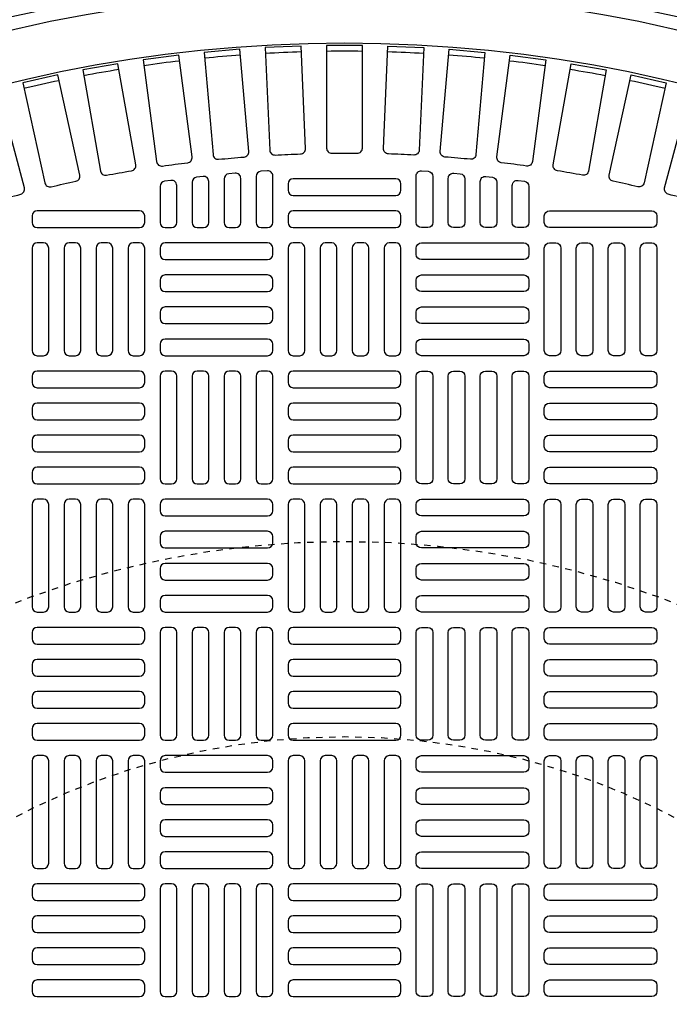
# Model space of a CAD drawing. Extents: x -169 to 2224, y 0 to 2796.
# Tile 496 of 530: x 1871 to 1881, y 1324 to 1339. Entities that reach past the tile are written whole.
import ezdxf

# ---------------------------------------------------------------- set-up
doc = ezdxf.new("R2010")
doc.units = 0
doc.header["$MEASUREMENT"] = 0
doc.linetypes.add('HIDDEN2', pattern=[0.28125, 0.1875, -0.09375])
doc.layers.get('DEFPOINTS').update_dxf_attribs({"linetype": 'CONTINUOUS'})
for name, color, linetype in [('TANK-MANHOLE-COVER-40', 2, 'CONTINUOUS'), ('TANK-MANHOLE-COVER-HATCH-40', 252, 'CONTINUOUS'), ('TANK-SLOPE', 3, 'CONTINUOUS')]:
    doc.layers.add(name, color=color, linetype=linetype)

msp = doc.modelspace()

# ---------------------------------------------------------------- linework, layer by layer
at = {"layer": 'DEFPOINTS', "color": 8, "linetype": 'HIDDEN2', "ltscale": 0.125}
msp.add_circle((1875.78648, 1317.01839), 14, dxfattribs=at)
msp.add_circle((1875.78648, 1317.01839), 14, dxfattribs=at)
at = {"layer": 'DEFPOINTS', "color": 8, "linetype": 'HIDDEN2', "ltscale": 0.5}
msp.add_circle((1875.78648, 1317.01839), 11, dxfattribs=at)
msp.add_circle((1875.78648, 1317.01839), 11, dxfattribs=at)
at = {"layer": 'TANK-MANHOLE-COVER-40', "color": 4, "linetype": 'Continuous'}
msp.add_circle((1875.78572, 1317.01839), 22.63902, dxfattribs=at)
at = {"layer": 'TANK-MANHOLE-COVER-40', "color": 1, "linetype": 'Continuous'}
msp.add_circle((1875.78572, 1317.01839), 22.44094, dxfattribs=at)
at = {"layer": 'TANK-MANHOLE-COVER-40', "color": 2, "linetype": 'Continuous'}
msp.add_circle((1875.78572, 1317.01839), 21.65354, dxfattribs=at)
at = {"layer": 'TANK-MANHOLE-COVER-HATCH-40', "linetype": 'Continuous'}
for points in [[(1874.7192, 1336.95051, -0.00491171), (1875.11098, 1336.96761, 0.41709369), (1875.18698, 1337.04974), (1875.11825, 1338.62401), (1874.56759, 1338.59997), (1874.63632, 1337.0257, 0.41709369), (1874.7192, 1336.95051)], [(1875.58964, 1336.97806, -0.00491171), (1875.98179, 1336.97806, 0.41709369), (1876.06131, 1337.05679), (1876.06131, 1338.63256), (1875.51013, 1338.63256), (1875.51013, 1337.05679, 0.41709369), (1875.58964, 1336.97806)], [(1876.85223, 1336.95051, 0.00491171), (1876.46045, 1336.96761, -0.41709369), (1876.38445, 1337.04974), (1876.45318, 1338.62401), (1877.00384, 1338.59997), (1876.93511, 1337.0257, -0.41709369), (1876.85223, 1336.95051)], [(1872.98606, 1336.78171, -0.00491171), (1873.37486, 1336.83289, 0.41709369), (1873.44341, 1336.92134), (1873.23773, 1338.48362), (1872.69127, 1338.41168), (1872.89695, 1336.84939, 0.41709369), (1872.98606, 1336.78171)], [(1873.85079, 1336.88502, -0.00491171), (1874.24145, 1336.9192, 0.41709369), (1874.3138, 1337.00456), (1874.17646, 1338.57434), (1873.62737, 1338.5263), (1873.76471, 1336.95652, 0.41709369), (1873.85079, 1336.88502)], [(1877.72065, 1336.88502, 0.00491171), (1877.32998, 1336.9192, -0.41709369), (1877.25764, 1337.00456), (1877.39497, 1338.57434), (1877.94406, 1338.5263), (1877.80672, 1336.95652, -0.41709369), (1877.72065, 1336.88502)], [(1878.58537, 1336.78171, 0.00491171), (1878.19658, 1336.83289, -0.41709369), (1878.12802, 1336.92134), (1878.3337, 1338.48362), (1878.88016, 1338.41168), (1878.67449, 1336.84939, -0.41709369), (1878.58537, 1336.78171)], [(1872.12666, 1336.64078, -0.00491171), (1872.51285, 1336.70887, 0.41709369), (1872.57749, 1336.80022), (1872.30386, 1338.35205), (1871.76105, 1338.25634), (1872.03468, 1336.70451, 0.41709369), (1872.12666, 1336.64078)], [(1879.44477, 1336.64078, 0.00491171), (1879.05858, 1336.70887, -0.41709369), (1878.99394, 1336.80022), (1879.26757, 1338.35205), (1879.81038, 1338.25634), (1879.53675, 1336.70451, -0.41709369), (1879.44477, 1336.64078)], [(1871.27422, 1336.4625, -0.00491171), (1871.65708, 1336.54737, 0.41709369), (1871.71767, 1336.64145), (1871.37661, 1338.17987), (1870.83849, 1338.06057), (1871.17955, 1336.52216, 0.41709369), (1871.27422, 1336.4625)], [(1880.29721, 1336.4625, 0.00491171), (1879.91435, 1336.54737, -0.41709369), (1879.85376, 1336.64145), (1880.19482, 1338.17987), (1880.73294, 1338.06057), (1880.39188, 1336.52216, -0.41709369), (1880.29721, 1336.4625)], [(1870.43038, 1336.2472, -0.00491171), (1870.80917, 1336.3487, 0.41709369), (1870.8656, 1336.44533), (1870.45776, 1337.96741), (1869.92536, 1337.82475), (1870.3332, 1336.30267, 0.41709369), (1870.43038, 1336.2472)], [(1881.14105, 1336.2472, 0.00491171), (1880.76226, 1336.3487, -0.41709369), (1880.70584, 1336.44533), (1881.11368, 1337.96741), (1881.64608, 1337.82475), (1881.23824, 1336.30267, -0.41709369), (1881.14105, 1336.2472)]]:
    msp.add_lwpolyline(points, format="xyb", dxfattribs=at)
for points in [[(1874.11249, 1335.83729, 0.41421356), (1874.19123, 1335.91603), (1874.19123, 1336.5923, 0.44006189), (1874.10561, 1336.67074), (1874.00719, 1336.66211, 0.3888292), (1873.93532, 1336.58367), (1873.93532, 1335.91603), (1873.93532, 1335.91603, 0.41421356), (1874.01406, 1335.83729), (1874.11249, 1335.83729)], [(1874.60461, 1335.83729, 0.41421356), (1874.68335, 1335.91603), (1874.68335, 1336.62816, 0.43261554), (1874.5997, 1336.70674), (1874.50128, 1336.70059, 0.39604796), (1874.42745, 1336.62201), (1874.42745, 1335.91603), (1874.42745, 1335.91603, 0.41421356), (1874.50619, 1335.83729), (1874.60461, 1335.83729)], [(1876.96682, 1335.83729, -0.41421356), (1876.88808, 1335.91603), (1876.88808, 1336.62816, -0.43261554), (1876.97173, 1336.70674), (1877.07016, 1336.70059, -0.39604796), (1877.14398, 1336.62201), (1877.14398, 1335.91603), (1877.14398, 1335.91603, -0.41421356), (1877.06524, 1335.83729), (1876.96682, 1335.83729)], [(1877.45894, 1335.83729, -0.41421356), (1877.3802, 1335.91603), (1877.3802, 1336.5923, -0.44006189), (1877.46582, 1336.67074), (1877.56425, 1336.66211, -0.3888292), (1877.63611, 1336.58367), (1877.63611, 1335.91603), (1877.63611, 1335.91603, -0.41421356), (1877.55737, 1335.83729), (1877.45894, 1335.83729)], [(1873.12824, 1335.83729, 0.41421356), (1873.20698, 1335.91603), (1873.20698, 1336.4831, 0.45513358), (1873.11743, 1336.5611), (1873.01901, 1336.54746, 0.37444426), (1872.95107, 1336.46947), (1872.95107, 1335.91603), (1872.95107, 1335.91603, 0.41421356), (1873.02981, 1335.83729), (1873.12824, 1335.83729)], [(1873.62036, 1335.83729, 0.41421356), (1873.6991, 1335.91603), (1873.6991, 1336.54398, 0.44756586), (1873.61152, 1336.62222), (1873.5131, 1336.6111, 0.38162971), (1873.4432, 1336.53286), (1873.4432, 1335.91603), (1873.4432, 1335.91603, 0.41421356), (1873.52194, 1335.83729), (1873.62036, 1335.83729)], [(1876.65186, 1336.50658, 0.41421356), (1876.57312, 1336.58532), (1874.99831, 1336.58532, 0.41421356), (1874.91957, 1336.50658), (1874.91957, 1336.40816, 0.41421356), (1874.99831, 1336.32942), (1876.57312, 1336.32942, 0.41421356), (1876.65186, 1336.40816)], [(1877.95107, 1335.83729, -0.41421356), (1877.87233, 1335.91603), (1877.87233, 1336.54398, -0.44756586), (1877.95991, 1336.62222), (1878.05834, 1336.6111, -0.38162971), (1878.12824, 1336.53286), (1878.12824, 1335.91603), (1878.12824, 1335.91603, -0.41421356), (1878.0495, 1335.83729), (1877.95107, 1335.83729)], [(1878.4432, 1335.83729, -0.41421356), (1878.36446, 1335.91603), (1878.36446, 1336.4831, -0.45513358), (1878.454, 1336.5611), (1878.55243, 1336.54746, -0.37444426), (1878.62036, 1336.46947), (1878.62036, 1335.91603), (1878.62036, 1335.91603, -0.41421356), (1878.54162, 1335.83729), (1878.4432, 1335.83729)], [(1872.71485, 1336.01445, 0.41421356), (1872.63611, 1336.09319), (1871.06131, 1336.09319, 0.41421356), (1870.98257, 1336.01445), (1870.98257, 1335.91603, 0.41421356), (1871.06131, 1335.83729), (1872.63611, 1335.83729, 0.41421356), (1872.71485, 1335.91603)], [(1876.65186, 1336.01445, 0.41421356), (1876.57312, 1336.09319), (1874.99831, 1336.09319, 0.41421356), (1874.91957, 1336.01445), (1874.91957, 1335.91603, 0.41421356), (1874.99831, 1335.83729), (1876.57312, 1335.83729, 0.41421356), (1876.65186, 1335.91603)], [(1878.85658, 1336.01445, -0.41421356), (1878.93532, 1336.09319), (1880.51013, 1336.09319, -0.41421356), (1880.58887, 1336.01445), (1880.58887, 1335.91603, -0.41421356), (1880.51013, 1335.83729), (1878.93532, 1335.83729, -0.41421356), (1878.85658, 1335.91603)]]:
    msp.add_lwpolyline(points, format="xyb", close=True, dxfattribs=at)
at = {"layer": 'TANK-MANHOLE-COVER-HATCH-40', "linetype": 'Continuous', "flags": 128}
for points in [[(1871.15973, 1333.86879, 0.41421356), (1871.23847, 1333.94753), (1871.23847, 1335.52233, 0.41421356), (1871.15973, 1335.60107), (1871.06131, 1335.60107, 0.41421356), (1870.98257, 1335.52233), (1870.98257, 1333.94753, 0.41421356), (1871.06131, 1333.86879)], [(1871.65186, 1333.86879, 0.41421356), (1871.7306, 1333.94753), (1871.7306, 1335.52233, 0.41421356), (1871.65186, 1335.60107), (1871.55343, 1335.60107, 0.41421356), (1871.47469, 1335.52233), (1871.47469, 1333.94753, 0.41421356), (1871.55343, 1333.86879)], [(1872.14398, 1333.86879, 0.41421356), (1872.22272, 1333.94753), (1872.22272, 1335.52233, 0.41421356), (1872.14398, 1335.60107), (1872.04556, 1335.60107, 0.41421356), (1871.96682, 1335.52233), (1871.96682, 1333.94753, 0.41421356), (1872.04556, 1333.86879)], [(1872.63611, 1333.86879, 0.41421356), (1872.71485, 1333.94753), (1872.71485, 1335.52233, 0.41421356), (1872.63611, 1335.60107), (1872.53768, 1335.60107, 0.41421356), (1872.45894, 1335.52233), (1872.45894, 1333.94753, 0.41421356), (1872.53768, 1333.86879)], [(1872.95107, 1335.4239, 0.41421356), (1873.02981, 1335.34516), (1874.60461, 1335.34516, 0.41421356), (1874.68335, 1335.4239), (1874.68335, 1335.52233, 0.41421356), (1874.60461, 1335.60107), (1873.02981, 1335.60107, 0.41421356), (1872.95107, 1335.52233)], [(1875.09674, 1333.86879, 0.41421356), (1875.17548, 1333.94753), (1875.17548, 1335.52233, 0.41421356), (1875.09674, 1335.60107), (1874.99831, 1335.60107, 0.41421356), (1874.91957, 1335.52233), (1874.91957, 1333.94753, 0.41421356), (1874.99831, 1333.86879)], [(1875.58887, 1333.86879, 0.41421356), (1875.66761, 1333.94753), (1875.66761, 1335.52233, 0.41421356), (1875.58887, 1335.60107), (1875.49044, 1335.60107, 0.41421356), (1875.4117, 1335.52233), (1875.4117, 1333.94753, 0.41421356), (1875.49044, 1333.86879)], [(1876.08099, 1333.86879, 0.41421356), (1876.15973, 1333.94753), (1876.15973, 1335.52233, 0.41421356), (1876.08099, 1335.60107), (1875.98257, 1335.60107, 0.41421356), (1875.90383, 1335.52233), (1875.90383, 1333.94753, 0.41421356), (1875.98257, 1333.86879)], [(1876.57312, 1333.86879, 0.41421356), (1876.65186, 1333.94753), (1876.65186, 1335.52233, 0.41421356), (1876.57312, 1335.60107), (1876.47469, 1335.60107, 0.41421356), (1876.39595, 1335.52233), (1876.39595, 1333.94753, 0.41421356), (1876.47469, 1333.86879)], [(1878.62036, 1335.4239, -0.41421356), (1878.54162, 1335.34516), (1876.96682, 1335.34516, -0.41421356), (1876.88808, 1335.4239), (1876.88808, 1335.52233, -0.41421356), (1876.96682, 1335.60107), (1878.54162, 1335.60107, -0.41421356), (1878.62036, 1335.52233)], [(1878.93532, 1333.86879, -0.41421356), (1878.85658, 1333.94753), (1878.85658, 1335.52233, -0.41421356), (1878.93532, 1335.60107), (1879.03375, 1335.60107, -0.41421356), (1879.11249, 1335.52233), (1879.11249, 1333.94753, -0.41421356), (1879.03375, 1333.86879)], [(1879.42745, 1333.86879, -0.41421356), (1879.34871, 1333.94753), (1879.34871, 1335.52233, -0.41421356), (1879.42745, 1335.60107), (1879.52587, 1335.60107, -0.41421356), (1879.60461, 1335.52233), (1879.60461, 1333.94753, -0.41421356), (1879.52587, 1333.86879)], [(1879.91957, 1333.86879, -0.41421356), (1879.84083, 1333.94753), (1879.84083, 1335.52233, -0.41421356), (1879.91957, 1335.60107), (1880.018, 1335.60107, -0.41421356), (1880.09674, 1335.52233), (1880.09674, 1333.94753, -0.41421356), (1880.018, 1333.86879)], [(1880.4117, 1333.86879, -0.41421356), (1880.33296, 1333.94753), (1880.33296, 1335.52233, -0.41421356), (1880.4117, 1335.60107), (1880.51013, 1335.60107, -0.41421356), (1880.58887, 1335.52233), (1880.58887, 1333.94753, -0.41421356), (1880.51013, 1333.86879)], [(1872.95107, 1334.93178, 0.41421356), (1873.02981, 1334.85304), (1874.60461, 1334.85304, 0.41421356), (1874.68335, 1334.93178), (1874.68335, 1335.0302, 0.41421356), (1874.60461, 1335.10894), (1873.02981, 1335.10894, 0.41421356), (1872.95107, 1335.0302)], [(1878.62036, 1334.93178, -0.41421356), (1878.54162, 1334.85304), (1876.96682, 1334.85304, -0.41421356), (1876.88808, 1334.93178), (1876.88808, 1335.0302, -0.41421356), (1876.96682, 1335.10894), (1878.54162, 1335.10894, -0.41421356), (1878.62036, 1335.0302)], [(1872.95107, 1334.43965, 0.41421356), (1873.02981, 1334.36091), (1874.60461, 1334.36091, 0.41421356), (1874.68335, 1334.43965), (1874.68335, 1334.53808, 0.41421356), (1874.60461, 1334.61682), (1873.02981, 1334.61682, 0.41421356), (1872.95107, 1334.53808)], [(1878.62036, 1334.43965, -0.41421356), (1878.54162, 1334.36091), (1876.96682, 1334.36091, -0.41421356), (1876.88808, 1334.43965), (1876.88808, 1334.53808, -0.41421356), (1876.96682, 1334.61682), (1878.54162, 1334.61682, -0.41421356), (1878.62036, 1334.53808)], [(1872.95107, 1333.94753, 0.41421356), (1873.02981, 1333.86879), (1874.60461, 1333.86879, 0.41421356), (1874.68335, 1333.94753), (1874.68335, 1334.04595, 0.41421356), (1874.60461, 1334.12469), (1873.02981, 1334.12469, 0.41421356), (1872.95107, 1334.04595)], [(1878.62036, 1333.94753, -0.41421356), (1878.54162, 1333.86879), (1876.96682, 1333.86879, -0.41421356), (1876.88808, 1333.94753), (1876.88808, 1334.04595, -0.41421356), (1876.96682, 1334.12469), (1878.54162, 1334.12469, -0.41421356), (1878.62036, 1334.04595)], [(1872.71485, 1333.55382, 0.41421356), (1872.63611, 1333.63256), (1871.06131, 1333.63256, 0.41421356), (1870.98257, 1333.55382), (1870.98257, 1333.4554, 0.41421356), (1871.06131, 1333.37666), (1872.63611, 1333.37666, 0.41421356), (1872.71485, 1333.4554)], [(1873.12824, 1331.90028, 0.41421356), (1873.20698, 1331.97902), (1873.20698, 1333.55382, 0.41421356), (1873.12824, 1333.63256), (1873.02981, 1333.63256, 0.41421356), (1872.95107, 1333.55382), (1872.95107, 1331.97902, 0.41421356), (1873.02981, 1331.90028)], [(1873.62036, 1331.90028, 0.41421356), (1873.6991, 1331.97902), (1873.6991, 1333.55382, 0.41421356), (1873.62036, 1333.63256), (1873.52194, 1333.63256, 0.41421356), (1873.4432, 1333.55382), (1873.4432, 1331.97902, 0.41421356), (1873.52194, 1331.90028)], [(1874.11249, 1331.90028, 0.41421356), (1874.19123, 1331.97902), (1874.19123, 1333.55382, 0.41421356), (1874.11249, 1333.63256), (1874.01406, 1333.63256, 0.41421356), (1873.93532, 1333.55382), (1873.93532, 1331.97902, 0.41421356), (1874.01406, 1331.90028)], [(1874.60461, 1331.90028, 0.41421356), (1874.68335, 1331.97902), (1874.68335, 1333.55382, 0.41421356), (1874.60461, 1333.63256), (1874.50619, 1333.63256, 0.41421356), (1874.42745, 1333.55382), (1874.42745, 1331.97902, 0.41421356), (1874.50619, 1331.90028)], [(1876.65186, 1333.55382, 0.41421356), (1876.57312, 1333.63256), (1874.99831, 1333.63256, 0.41421356), (1874.91957, 1333.55382), (1874.91957, 1333.4554, 0.41421356), (1874.99831, 1333.37666), (1876.57312, 1333.37666, 0.41421356), (1876.65186, 1333.4554)], [(1876.96682, 1331.90028, -0.41421356), (1876.88808, 1331.97902), (1876.88808, 1333.55382, -0.41421356), (1876.96682, 1333.63256), (1877.06524, 1333.63256, -0.41421356), (1877.14398, 1333.55382), (1877.14398, 1331.97902, -0.41421356), (1877.06524, 1331.90028)], [(1877.45894, 1331.90028, -0.41421356), (1877.3802, 1331.97902), (1877.3802, 1333.55382, -0.41421356), (1877.45894, 1333.63256), (1877.55737, 1333.63256, -0.41421356), (1877.63611, 1333.55382), (1877.63611, 1331.97902, -0.41421356), (1877.55737, 1331.90028)], [(1877.95107, 1331.90028, -0.41421356), (1877.87233, 1331.97902), (1877.87233, 1333.55382, -0.41421356), (1877.95107, 1333.63256), (1878.0495, 1333.63256, -0.41421356), (1878.12824, 1333.55382), (1878.12824, 1331.97902, -0.41421356), (1878.0495, 1331.90028)], [(1878.4432, 1331.90028, -0.41421356), (1878.36446, 1331.97902), (1878.36446, 1333.55382, -0.41421356), (1878.4432, 1333.63256), (1878.54162, 1333.63256, -0.41421356), (1878.62036, 1333.55382), (1878.62036, 1331.97902, -0.41421356), (1878.54162, 1331.90028)], [(1878.85658, 1333.55382, -0.41421356), (1878.93532, 1333.63256), (1880.51013, 1333.63256, -0.41421356), (1880.58887, 1333.55382), (1880.58887, 1333.4554, -0.41421356), (1880.51013, 1333.37666), (1878.93532, 1333.37666, -0.41421356), (1878.85658, 1333.4554)], [(1872.71485, 1333.0617, 0.41421356), (1872.63611, 1333.14044), (1871.06131, 1333.14044, 0.41421356), (1870.98257, 1333.0617), (1870.98257, 1332.96327, 0.41421356), (1871.06131, 1332.88453), (1872.63611, 1332.88453, 0.41421356), (1872.71485, 1332.96327)], [(1876.65186, 1333.0617, 0.41421356), (1876.57312, 1333.14044), (1874.99831, 1333.14044, 0.41421356), (1874.91957, 1333.0617), (1874.91957, 1332.96327, 0.41421356), (1874.99831, 1332.88453), (1876.57312, 1332.88453, 0.41421356), (1876.65186, 1332.96327)], [(1878.85658, 1333.0617, -0.41421356), (1878.93532, 1333.14044), (1880.51013, 1333.14044, -0.41421356), (1880.58887, 1333.0617), (1880.58887, 1332.96327, -0.41421356), (1880.51013, 1332.88453), (1878.93532, 1332.88453, -0.41421356), (1878.85658, 1332.96327)], [(1872.71485, 1332.56957, 0.41421356), (1872.63611, 1332.64831), (1871.06131, 1332.64831, 0.41421356), (1870.98257, 1332.56957), (1870.98257, 1332.47115, 0.41421356), (1871.06131, 1332.39241), (1872.63611, 1332.39241, 0.41421356), (1872.71485, 1332.47115)], [(1876.65186, 1332.56957, 0.41421356), (1876.57312, 1332.64831), (1874.99831, 1332.64831, 0.41421356), (1874.91957, 1332.56957), (1874.91957, 1332.47115, 0.41421356), (1874.99831, 1332.39241), (1876.57312, 1332.39241, 0.41421356), (1876.65186, 1332.47115)], [(1878.85658, 1332.56957, -0.41421356), (1878.93532, 1332.64831), (1880.51013, 1332.64831, -0.41421356), (1880.58887, 1332.56957), (1880.58887, 1332.47115, -0.41421356), (1880.51013, 1332.39241), (1878.93532, 1332.39241, -0.41421356), (1878.85658, 1332.47115)], [(1872.71485, 1332.07745, 0.41421356), (1872.63611, 1332.15619), (1871.06131, 1332.15619, 0.41421356), (1870.98257, 1332.07745), (1870.98257, 1331.97902, 0.41421356), (1871.06131, 1331.90028), (1872.63611, 1331.90028, 0.41421356), (1872.71485, 1331.97902)], [(1876.65186, 1332.07745, 0.41421356), (1876.57312, 1332.15619), (1874.99831, 1332.15619, 0.41421356), (1874.91957, 1332.07745), (1874.91957, 1331.97902, 0.41421356), (1874.99831, 1331.90028), (1876.57312, 1331.90028, 0.41421356), (1876.65186, 1331.97902)], [(1878.85658, 1332.07745, -0.41421356), (1878.93532, 1332.15619), (1880.51013, 1332.15619, -0.41421356), (1880.58887, 1332.07745), (1880.58887, 1331.97902, -0.41421356), (1880.51013, 1331.90028), (1878.93532, 1331.90028, -0.41421356), (1878.85658, 1331.97902)], [(1871.15973, 1329.93178, 0.41421356), (1871.23847, 1330.01052), (1871.23847, 1331.58532, 0.41421356), (1871.15973, 1331.66406), (1871.06131, 1331.66406, 0.41421356), (1870.98257, 1331.58532), (1870.98257, 1330.01052, 0.41421356), (1871.06131, 1329.93178)], [(1871.65186, 1329.93178, 0.41421356), (1871.7306, 1330.01052), (1871.7306, 1331.58532, 0.41421356), (1871.65186, 1331.66406), (1871.55343, 1331.66406, 0.41421356), (1871.47469, 1331.58532), (1871.47469, 1330.01052, 0.41421356), (1871.55343, 1329.93178)], [(1872.14398, 1329.93178, 0.41421356), (1872.22272, 1330.01052), (1872.22272, 1331.58532, 0.41421356), (1872.14398, 1331.66406), (1872.04556, 1331.66406, 0.41421356), (1871.96682, 1331.58532), (1871.96682, 1330.01052, 0.41421356), (1872.04556, 1329.93178)], [(1872.63611, 1329.93178, 0.41421356), (1872.71485, 1330.01052), (1872.71485, 1331.58532, 0.41421356), (1872.63611, 1331.66406), (1872.53768, 1331.66406, 0.41421356), (1872.45894, 1331.58532), (1872.45894, 1330.01052, 0.41421356), (1872.53768, 1329.93178)], [(1872.95107, 1331.4869, 0.41421356), (1873.02981, 1331.40816), (1874.60461, 1331.40816, 0.41421356), (1874.68335, 1331.4869), (1874.68335, 1331.58532, 0.41421356), (1874.60461, 1331.66406), (1873.02981, 1331.66406, 0.41421356), (1872.95107, 1331.58532)], [(1875.09674, 1329.93178, 0.41421356), (1875.17548, 1330.01052), (1875.17548, 1331.58532, 0.41421356), (1875.09674, 1331.66406), (1874.99831, 1331.66406, 0.41421356), (1874.91957, 1331.58532), (1874.91957, 1330.01052, 0.41421356), (1874.99831, 1329.93178)], [(1875.58887, 1329.93178, 0.41421356), (1875.66761, 1330.01052), (1875.66761, 1331.58532, 0.41421356), (1875.58887, 1331.66406), (1875.49044, 1331.66406, 0.41421356), (1875.4117, 1331.58532), (1875.4117, 1330.01052, 0.41421356), (1875.49044, 1329.93178)], [(1876.08099, 1329.93178, 0.41421356), (1876.15973, 1330.01052), (1876.15973, 1331.58532, 0.41421356), (1876.08099, 1331.66406), (1875.98257, 1331.66406, 0.41421356), (1875.90383, 1331.58532), (1875.90383, 1330.01052, 0.41421356), (1875.98257, 1329.93178)], [(1876.57312, 1329.93178, 0.41421356), (1876.65186, 1330.01052), (1876.65186, 1331.58532, 0.41421356), (1876.57312, 1331.66406), (1876.47469, 1331.66406, 0.41421356), (1876.39595, 1331.58532), (1876.39595, 1330.01052, 0.41421356), (1876.47469, 1329.93178)], [(1878.62036, 1331.4869, -0.41421356), (1878.54162, 1331.40816), (1876.96682, 1331.40816, -0.41421356), (1876.88808, 1331.4869), (1876.88808, 1331.58532, -0.41421356), (1876.96682, 1331.66406), (1878.54162, 1331.66406, -0.41421356), (1878.62036, 1331.58532)], [(1878.93532, 1329.93178, -0.41421356), (1878.85658, 1330.01052), (1878.85658, 1331.58532, -0.41421356), (1878.93532, 1331.66406), (1879.03375, 1331.66406, -0.41421356), (1879.11249, 1331.58532), (1879.11249, 1330.01052, -0.41421356), (1879.03375, 1329.93178)], [(1879.42745, 1329.93178, -0.41421356), (1879.34871, 1330.01052), (1879.34871, 1331.58532, -0.41421356), (1879.42745, 1331.66406), (1879.52587, 1331.66406, -0.41421356), (1879.60461, 1331.58532), (1879.60461, 1330.01052, -0.41421356), (1879.52587, 1329.93178)], [(1879.91957, 1329.93178, -0.41421356), (1879.84083, 1330.01052), (1879.84083, 1331.58532, -0.41421356), (1879.91957, 1331.66406), (1880.018, 1331.66406, -0.41421356), (1880.09674, 1331.58532), (1880.09674, 1330.01052, -0.41421356), (1880.018, 1329.93178)], [(1880.4117, 1329.93178, -0.41421356), (1880.33296, 1330.01052), (1880.33296, 1331.58532, -0.41421356), (1880.4117, 1331.66406), (1880.51013, 1331.66406, -0.41421356), (1880.58887, 1331.58532), (1880.58887, 1330.01052, -0.41421356), (1880.51013, 1329.93178)], [(1872.95107, 1330.99477, 0.41421356), (1873.02981, 1330.91603), (1874.60461, 1330.91603, 0.41421356), (1874.68335, 1330.99477), (1874.68335, 1331.09319, 0.41421356), (1874.60461, 1331.17194), (1873.02981, 1331.17194, 0.41421356), (1872.95107, 1331.09319)], [(1878.62036, 1330.99477, -0.41421356), (1878.54162, 1330.91603), (1876.96682, 1330.91603, -0.41421356), (1876.88808, 1330.99477), (1876.88808, 1331.09319, -0.41421356), (1876.96682, 1331.17194), (1878.54162, 1331.17194, -0.41421356), (1878.62036, 1331.09319)], [(1872.95107, 1330.50264, 0.41421356), (1873.02981, 1330.4239), (1874.60461, 1330.4239, 0.41421356), (1874.68335, 1330.50264), (1874.68335, 1330.60107, 0.41421356), (1874.60461, 1330.67981), (1873.02981, 1330.67981, 0.41421356), (1872.95107, 1330.60107)], [(1878.62036, 1330.50264, -0.41421356), (1878.54162, 1330.4239), (1876.96682, 1330.4239, -0.41421356), (1876.88808, 1330.50264), (1876.88808, 1330.60107, -0.41421356), (1876.96682, 1330.67981), (1878.54162, 1330.67981, -0.41421356), (1878.62036, 1330.60107)], [(1872.95107, 1330.01052, 0.41421356), (1873.02981, 1329.93178), (1874.60461, 1329.93178, 0.41421356), (1874.68335, 1330.01052), (1874.68335, 1330.10894, 0.41421356), (1874.60461, 1330.18768), (1873.02981, 1330.18768, 0.41421356), (1872.95107, 1330.10894)], [(1878.62036, 1330.01052, -0.41421356), (1878.54162, 1329.93178), (1876.96682, 1329.93178, -0.41421356), (1876.88808, 1330.01052), (1876.88808, 1330.10894, -0.41421356), (1876.96682, 1330.18768), (1878.54162, 1330.18768, -0.41421356), (1878.62036, 1330.10894)], [(1872.71485, 1329.61682, 0.41421356), (1872.63611, 1329.69556), (1871.06131, 1329.69556, 0.41421356), (1870.98257, 1329.61682), (1870.98257, 1329.51839, 0.41421356), (1871.06131, 1329.43965), (1872.63611, 1329.43965, 0.41421356), (1872.71485, 1329.51839)], [(1873.12824, 1327.96327, 0.41421356), (1873.20698, 1328.04201), (1873.20698, 1329.61682, 0.41421356), (1873.12824, 1329.69556), (1873.02981, 1329.69556, 0.41421356), (1872.95107, 1329.61682), (1872.95107, 1328.04201, 0.41421356), (1873.02981, 1327.96327)], [(1873.62036, 1327.96327, 0.41421356), (1873.6991, 1328.04201), (1873.6991, 1329.61682, 0.41421356), (1873.62036, 1329.69556), (1873.52194, 1329.69556, 0.41421356), (1873.4432, 1329.61682), (1873.4432, 1328.04201, 0.41421356), (1873.52194, 1327.96327)], [(1874.11249, 1327.96327, 0.41421356), (1874.19123, 1328.04201), (1874.19123, 1329.61682, 0.41421356), (1874.11249, 1329.69556), (1874.01406, 1329.69556, 0.41421356), (1873.93532, 1329.61682), (1873.93532, 1328.04201, 0.41421356), (1874.01406, 1327.96327)], [(1874.60461, 1327.96327, 0.41421356), (1874.68335, 1328.04201), (1874.68335, 1329.61682, 0.41421356), (1874.60461, 1329.69556), (1874.50619, 1329.69556, 0.41421356), (1874.42745, 1329.61682), (1874.42745, 1328.04201, 0.41421356), (1874.50619, 1327.96327)], [(1876.65186, 1329.61682, 0.41421356), (1876.57312, 1329.69556), (1874.99831, 1329.69556, 0.41421356), (1874.91957, 1329.61682), (1874.91957, 1329.51839, 0.41421356), (1874.99831, 1329.43965), (1876.57312, 1329.43965, 0.41421356), (1876.65186, 1329.51839)], [(1876.96682, 1327.96327, -0.41421356), (1876.88808, 1328.04201), (1876.88808, 1329.61682, -0.41421356), (1876.96682, 1329.69556), (1877.06524, 1329.69556, -0.41421356), (1877.14398, 1329.61682), (1877.14398, 1328.04201, -0.41421356), (1877.06524, 1327.96327)], [(1877.45894, 1327.96327, -0.41421356), (1877.3802, 1328.04201), (1877.3802, 1329.61682, -0.41421356), (1877.45894, 1329.69556), (1877.55737, 1329.69556, -0.41421356), (1877.63611, 1329.61682), (1877.63611, 1328.04201, -0.41421356), (1877.55737, 1327.96327)], [(1877.95107, 1327.96327, -0.41421356), (1877.87233, 1328.04201), (1877.87233, 1329.61682, -0.41421356), (1877.95107, 1329.69556), (1878.0495, 1329.69556, -0.41421356), (1878.12824, 1329.61682), (1878.12824, 1328.04201, -0.41421356), (1878.0495, 1327.96327)], [(1878.4432, 1327.96327, -0.41421356), (1878.36446, 1328.04201), (1878.36446, 1329.61682, -0.41421356), (1878.4432, 1329.69556), (1878.54162, 1329.69556, -0.41421356), (1878.62036, 1329.61682), (1878.62036, 1328.04201, -0.41421356), (1878.54162, 1327.96327)], [(1878.85658, 1329.61682, -0.41421356), (1878.93532, 1329.69556), (1880.51013, 1329.69556, -0.41421356), (1880.58887, 1329.61682), (1880.58887, 1329.51839, -0.41421356), (1880.51013, 1329.43965), (1878.93532, 1329.43965, -0.41421356), (1878.85658, 1329.51839)], [(1872.71485, 1329.12469, 0.41421356), (1872.63611, 1329.20343), (1871.06131, 1329.20343, 0.41421356), (1870.98257, 1329.12469), (1870.98257, 1329.02627, 0.41421356), (1871.06131, 1328.94753), (1872.63611, 1328.94753, 0.41421356), (1872.71485, 1329.02627)], [(1876.65186, 1329.12469, 0.41421356), (1876.57312, 1329.20343), (1874.99831, 1329.20343, 0.41421356), (1874.91957, 1329.12469), (1874.91957, 1329.02627, 0.41421356), (1874.99831, 1328.94753), (1876.57312, 1328.94753, 0.41421356), (1876.65186, 1329.02627)], [(1878.85658, 1329.12469, -0.41421356), (1878.93532, 1329.20343), (1880.51013, 1329.20343, -0.41421356), (1880.58887, 1329.12469), (1880.58887, 1329.02627, -0.41421356), (1880.51013, 1328.94753), (1878.93532, 1328.94753, -0.41421356), (1878.85658, 1329.02627)], [(1872.71485, 1328.63256, 0.41421356), (1872.63611, 1328.71131), (1871.06131, 1328.71131, 0.41421356), (1870.98257, 1328.63256), (1870.98257, 1328.53414, 0.41421356), (1871.06131, 1328.4554), (1872.63611, 1328.4554, 0.41421356), (1872.71485, 1328.53414)], [(1876.65186, 1328.63256, 0.41421356), (1876.57312, 1328.71131), (1874.99831, 1328.71131, 0.41421356), (1874.91957, 1328.63256), (1874.91957, 1328.53414, 0.41421356), (1874.99831, 1328.4554), (1876.57312, 1328.4554, 0.41421356), (1876.65186, 1328.53414)], [(1878.85658, 1328.63256, -0.41421356), (1878.93532, 1328.71131), (1880.51013, 1328.71131, -0.41421356), (1880.58887, 1328.63256), (1880.58887, 1328.53414, -0.41421356), (1880.51013, 1328.4554), (1878.93532, 1328.4554, -0.41421356), (1878.85658, 1328.53414)], [(1872.71485, 1328.14044, 0.41421356), (1872.63611, 1328.21918), (1871.06131, 1328.21918, 0.41421356), (1870.98257, 1328.14044), (1870.98257, 1328.04201, 0.41421356), (1871.06131, 1327.96327), (1872.63611, 1327.96327, 0.41421356), (1872.71485, 1328.04201)], [(1876.65186, 1328.14044, 0.41421356), (1876.57312, 1328.21918), (1874.99831, 1328.21918, 0.41421356), (1874.91957, 1328.14044), (1874.91957, 1328.04201, 0.41421356), (1874.99831, 1327.96327), (1876.57312, 1327.96327, 0.41421356), (1876.65186, 1328.04201)], [(1878.85658, 1328.14044, -0.41421356), (1878.93532, 1328.21918), (1880.51013, 1328.21918, -0.41421356), (1880.58887, 1328.14044), (1880.58887, 1328.04201, -0.41421356), (1880.51013, 1327.96327), (1878.93532, 1327.96327, -0.41421356), (1878.85658, 1328.04201)], [(1871.15973, 1325.99477, 0.41421356), (1871.23847, 1326.07351), (1871.23847, 1327.64831, 0.41421356), (1871.15973, 1327.72705), (1871.06131, 1327.72705, 0.41421356), (1870.98257, 1327.64831), (1870.98257, 1326.07351, 0.41421356), (1871.06131, 1325.99477)], [(1871.65186, 1325.99477, 0.41421356), (1871.7306, 1326.07351), (1871.7306, 1327.64831, 0.41421356), (1871.65186, 1327.72705), (1871.55343, 1327.72705, 0.41421356), (1871.47469, 1327.64831), (1871.47469, 1326.07351, 0.41421356), (1871.55343, 1325.99477)], [(1872.14398, 1325.99477, 0.41421356), (1872.22272, 1326.07351), (1872.22272, 1327.64831, 0.41421356), (1872.14398, 1327.72705), (1872.04556, 1327.72705, 0.41421356), (1871.96682, 1327.64831), (1871.96682, 1326.07351, 0.41421356), (1872.04556, 1325.99477)], [(1872.63611, 1325.99477, 0.41421356), (1872.71485, 1326.07351), (1872.71485, 1327.64831, 0.41421356), (1872.63611, 1327.72705), (1872.53768, 1327.72705, 0.41421356), (1872.45894, 1327.64831), (1872.45894, 1326.07351, 0.41421356), (1872.53768, 1325.99477)], [(1872.95107, 1327.54989, 0.41421356), (1873.02981, 1327.47115), (1874.60461, 1327.47115, 0.41421356), (1874.68335, 1327.54989), (1874.68335, 1327.64831, 0.41421356), (1874.60461, 1327.72705), (1873.02981, 1327.72705, 0.41421356), (1872.95107, 1327.64831)], [(1875.09674, 1325.99477, 0.41421356), (1875.17548, 1326.07351), (1875.17548, 1327.64831, 0.41421356), (1875.09674, 1327.72705), (1874.99831, 1327.72705, 0.41421356), (1874.91957, 1327.64831), (1874.91957, 1326.07351, 0.41421356), (1874.99831, 1325.99477)], [(1875.58887, 1325.99477, 0.41421356), (1875.66761, 1326.07351), (1875.66761, 1327.64831, 0.41421356), (1875.58887, 1327.72705), (1875.49044, 1327.72705, 0.41421356), (1875.4117, 1327.64831), (1875.4117, 1326.07351, 0.41421356), (1875.49044, 1325.99477)], [(1876.08099, 1325.99477, 0.41421356), (1876.15973, 1326.07351), (1876.15973, 1327.64831, 0.41421356), (1876.08099, 1327.72705), (1875.98257, 1327.72705, 0.41421356), (1875.90383, 1327.64831), (1875.90383, 1326.07351, 0.41421356), (1875.98257, 1325.99477)], [(1876.57312, 1325.99477, 0.41421356), (1876.65186, 1326.07351), (1876.65186, 1327.64831, 0.41421356), (1876.57312, 1327.72705), (1876.47469, 1327.72705, 0.41421356), (1876.39595, 1327.64831), (1876.39595, 1326.07351, 0.41421356), (1876.47469, 1325.99477)], [(1878.62036, 1327.54989, -0.41421356), (1878.54162, 1327.47115), (1876.96682, 1327.47115, -0.41421356), (1876.88808, 1327.54989), (1876.88808, 1327.64831, -0.41421356), (1876.96682, 1327.72705), (1878.54162, 1327.72705, -0.41421356), (1878.62036, 1327.64831)], [(1878.93532, 1325.99477, -0.41421356), (1878.85658, 1326.07351), (1878.85658, 1327.64831, -0.41421356), (1878.93532, 1327.72705), (1879.03375, 1327.72705, -0.41421356), (1879.11249, 1327.64831), (1879.11249, 1326.07351, -0.41421356), (1879.03375, 1325.99477)], [(1879.42745, 1325.99477, -0.41421356), (1879.34871, 1326.07351), (1879.34871, 1327.64831, -0.41421356), (1879.42745, 1327.72705), (1879.52587, 1327.72705, -0.41421356), (1879.60461, 1327.64831), (1879.60461, 1326.07351, -0.41421356), (1879.52587, 1325.99477)], [(1879.91957, 1325.99477, -0.41421356), (1879.84083, 1326.07351), (1879.84083, 1327.64831, -0.41421356), (1879.91957, 1327.72705), (1880.018, 1327.72705, -0.41421356), (1880.09674, 1327.64831), (1880.09674, 1326.07351, -0.41421356), (1880.018, 1325.99477)], [(1880.4117, 1325.99477, -0.41421356), (1880.33296, 1326.07351), (1880.33296, 1327.64831, -0.41421356), (1880.4117, 1327.72705), (1880.51013, 1327.72705, -0.41421356), (1880.58887, 1327.64831), (1880.58887, 1326.07351, -0.41421356), (1880.51013, 1325.99477)], [(1872.95107, 1327.05776, 0.41421356), (1873.02981, 1326.97902), (1874.60461, 1326.97902, 0.41421356), (1874.68335, 1327.05776), (1874.68335, 1327.15619, 0.41421356), (1874.60461, 1327.23493), (1873.02981, 1327.23493, 0.41421356), (1872.95107, 1327.15619)], [(1878.62036, 1327.05776, -0.41421356), (1878.54162, 1326.97902), (1876.96682, 1326.97902, -0.41421356), (1876.88808, 1327.05776), (1876.88808, 1327.15619, -0.41421356), (1876.96682, 1327.23493), (1878.54162, 1327.23493, -0.41421356), (1878.62036, 1327.15619)], [(1872.95107, 1326.56564, 0.41421356), (1873.02981, 1326.4869), (1874.60461, 1326.4869, 0.41421356), (1874.68335, 1326.56564), (1874.68335, 1326.66406, 0.41421356), (1874.60461, 1326.7428), (1873.02981, 1326.7428, 0.41421356), (1872.95107, 1326.66406)], [(1878.62036, 1326.56564, -0.41421356), (1878.54162, 1326.4869), (1876.96682, 1326.4869, -0.41421356), (1876.88808, 1326.56564), (1876.88808, 1326.66406, -0.41421356), (1876.96682, 1326.7428), (1878.54162, 1326.7428, -0.41421356), (1878.62036, 1326.66406)], [(1872.95107, 1326.07351, 0.41421356), (1873.02981, 1325.99477), (1874.60461, 1325.99477, 0.41421356), (1874.68335, 1326.07351), (1874.68335, 1326.17194, 0.41421356), (1874.60461, 1326.25068), (1873.02981, 1326.25068, 0.41421356), (1872.95107, 1326.17194)], [(1878.62036, 1326.07351, -0.41421356), (1878.54162, 1325.99477), (1876.96682, 1325.99477, -0.41421356), (1876.88808, 1326.07351), (1876.88808, 1326.17194, -0.41421356), (1876.96682, 1326.25068), (1878.54162, 1326.25068, -0.41421356), (1878.62036, 1326.17194)], [(1872.71485, 1325.67981, 0.41421356), (1872.63611, 1325.75855), (1871.06131, 1325.75855, 0.41421356), (1870.98257, 1325.67981), (1870.98257, 1325.58138, 0.41421356), (1871.06131, 1325.50264), (1872.63611, 1325.50264, 0.41421356), (1872.71485, 1325.58138)], [(1873.12824, 1324.02627, 0.41421356), (1873.20698, 1324.10501), (1873.20698, 1325.67981, 0.41421356), (1873.12824, 1325.75855), (1873.02981, 1325.75855, 0.41421356), (1872.95107, 1325.67981), (1872.95107, 1324.10501, 0.41421356), (1873.02981, 1324.02627)], [(1873.62036, 1324.02627, 0.41421356), (1873.6991, 1324.10501), (1873.6991, 1325.67981, 0.41421356), (1873.62036, 1325.75855), (1873.52194, 1325.75855, 0.41421356), (1873.4432, 1325.67981), (1873.4432, 1324.10501, 0.41421356), (1873.52194, 1324.02627)], [(1874.11249, 1324.02627, 0.41421356), (1874.19123, 1324.10501), (1874.19123, 1325.67981, 0.41421356), (1874.11249, 1325.75855), (1874.01406, 1325.75855, 0.41421356), (1873.93532, 1325.67981), (1873.93532, 1324.10501, 0.41421356), (1874.01406, 1324.02627)], [(1874.60461, 1324.02627, 0.41421356), (1874.68335, 1324.10501), (1874.68335, 1325.67981, 0.41421356), (1874.60461, 1325.75855), (1874.50619, 1325.75855, 0.41421356), (1874.42745, 1325.67981), (1874.42745, 1324.10501, 0.41421356), (1874.50619, 1324.02627)], [(1876.65186, 1325.67981, 0.41421356), (1876.57312, 1325.75855), (1874.99831, 1325.75855, 0.41421356), (1874.91957, 1325.67981), (1874.91957, 1325.58138, 0.41421356), (1874.99831, 1325.50264), (1876.57312, 1325.50264, 0.41421356), (1876.65186, 1325.58138)], [(1876.96682, 1324.02627, -0.41421356), (1876.88808, 1324.10501), (1876.88808, 1325.67981, -0.41421356), (1876.96682, 1325.75855), (1877.06524, 1325.75855, -0.41421356), (1877.14398, 1325.67981), (1877.14398, 1324.10501, -0.41421356), (1877.06524, 1324.02627)], [(1877.45894, 1324.02627, -0.41421356), (1877.3802, 1324.10501), (1877.3802, 1325.67981, -0.41421356), (1877.45894, 1325.75855), (1877.55737, 1325.75855, -0.41421356), (1877.63611, 1325.67981), (1877.63611, 1324.10501, -0.41421356), (1877.55737, 1324.02627)], [(1877.95107, 1324.02627, -0.41421356), (1877.87233, 1324.10501), (1877.87233, 1325.67981, -0.41421356), (1877.95107, 1325.75855), (1878.0495, 1325.75855, -0.41421356), (1878.12824, 1325.67981), (1878.12824, 1324.10501, -0.41421356), (1878.0495, 1324.02627)], [(1878.4432, 1324.02627, -0.41421356), (1878.36446, 1324.10501), (1878.36446, 1325.67981, -0.41421356), (1878.4432, 1325.75855), (1878.54162, 1325.75855, -0.41421356), (1878.62036, 1325.67981), (1878.62036, 1324.10501, -0.41421356), (1878.54162, 1324.02627)], [(1878.85658, 1325.67981, -0.41421356), (1878.93532, 1325.75855), (1880.51013, 1325.75855, -0.41421356), (1880.58887, 1325.67981), (1880.58887, 1325.58138, -0.41421356), (1880.51013, 1325.50264), (1878.93532, 1325.50264, -0.41421356), (1878.85658, 1325.58138)], [(1872.71485, 1325.18768, 0.41421356), (1872.63611, 1325.26642), (1871.06131, 1325.26642, 0.41421356), (1870.98257, 1325.18768), (1870.98257, 1325.08926, 0.41421356), (1871.06131, 1325.01052), (1872.63611, 1325.01052, 0.41421356), (1872.71485, 1325.08926)], [(1876.65186, 1325.18768, 0.41421356), (1876.57312, 1325.26642), (1874.99831, 1325.26642, 0.41421356), (1874.91957, 1325.18768), (1874.91957, 1325.08926, 0.41421356), (1874.99831, 1325.01052), (1876.57312, 1325.01052, 0.41421356), (1876.65186, 1325.08926)], [(1878.85658, 1325.18768, -0.41421356), (1878.93532, 1325.26642), (1880.51013, 1325.26642, -0.41421356), (1880.58887, 1325.18768), (1880.58887, 1325.08926, -0.41421356), (1880.51013, 1325.01052), (1878.93532, 1325.01052, -0.41421356), (1878.85658, 1325.08926)], [(1872.71485, 1324.69556, 0.41421356), (1872.63611, 1324.7743), (1871.06131, 1324.7743, 0.41421356), (1870.98257, 1324.69556), (1870.98257, 1324.59713, 0.41421356), (1871.06131, 1324.51839), (1872.63611, 1324.51839, 0.41421356), (1872.71485, 1324.59713)], [(1876.65186, 1324.69556, 0.41421356), (1876.57312, 1324.7743), (1874.99831, 1324.7743, 0.41421356), (1874.91957, 1324.69556), (1874.91957, 1324.59713, 0.41421356), (1874.99831, 1324.51839), (1876.57312, 1324.51839, 0.41421356), (1876.65186, 1324.59713)], [(1878.85658, 1324.69556, -0.41421356), (1878.93532, 1324.7743), (1880.51013, 1324.7743, -0.41421356), (1880.58887, 1324.69556), (1880.58887, 1324.59713, -0.41421356), (1880.51013, 1324.51839), (1878.93532, 1324.51839, -0.41421356), (1878.85658, 1324.59713)], [(1872.71485, 1324.20343, 0.41421356), (1872.63611, 1324.28217), (1871.06131, 1324.28217, 0.41421356), (1870.98257, 1324.20343), (1870.98257, 1324.10501, 0.41421356), (1871.06131, 1324.02627), (1872.63611, 1324.02627, 0.41421356), (1872.71485, 1324.10501)], [(1876.65186, 1324.20343, 0.41421356), (1876.57312, 1324.28217), (1874.99831, 1324.28217, 0.41421356), (1874.91957, 1324.20343), (1874.91957, 1324.10501, 0.41421356), (1874.99831, 1324.02627), (1876.57312, 1324.02627, 0.41421356), (1876.65186, 1324.10501)], [(1878.85658, 1324.20343, -0.41421356), (1878.93532, 1324.28217), (1880.51013, 1324.28217, -0.41421356), (1880.58887, 1324.20343), (1880.58887, 1324.10501, -0.41421356), (1880.51013, 1324.02627), (1878.93532, 1324.02627, -0.41421356), (1878.85658, 1324.10501)]]:
    msp.add_lwpolyline(points, format="xyb", close=True, dxfattribs=at)
at = {"layer": 'TANK-MANHOLE-COVER-HATCH-40', "linetype": 'Continuous'}
for start, end in [(94.266426, 95.733574), (91.766426, 93.233574), (89.266426, 90.733574), (86.766426, 88.233574), (84.266426, 85.733574), (96.766426, 98.233574), (81.766426, 83.233574), (99.266426, 100.733574), (79.266426, 80.733574), (101.766426, 103.233574), (76.766426, 78.233574)]:
    msp.add_arc((1875.78572, 1317.01839), 21.52559, start, end, dxfattribs=at)
at = {"layer": 'TANK-SLOPE'}
msp.add_circle((1875.78572, 1317.01839), 34.63902, dxfattribs=at)

doc.saveas('drawing.dxf')
